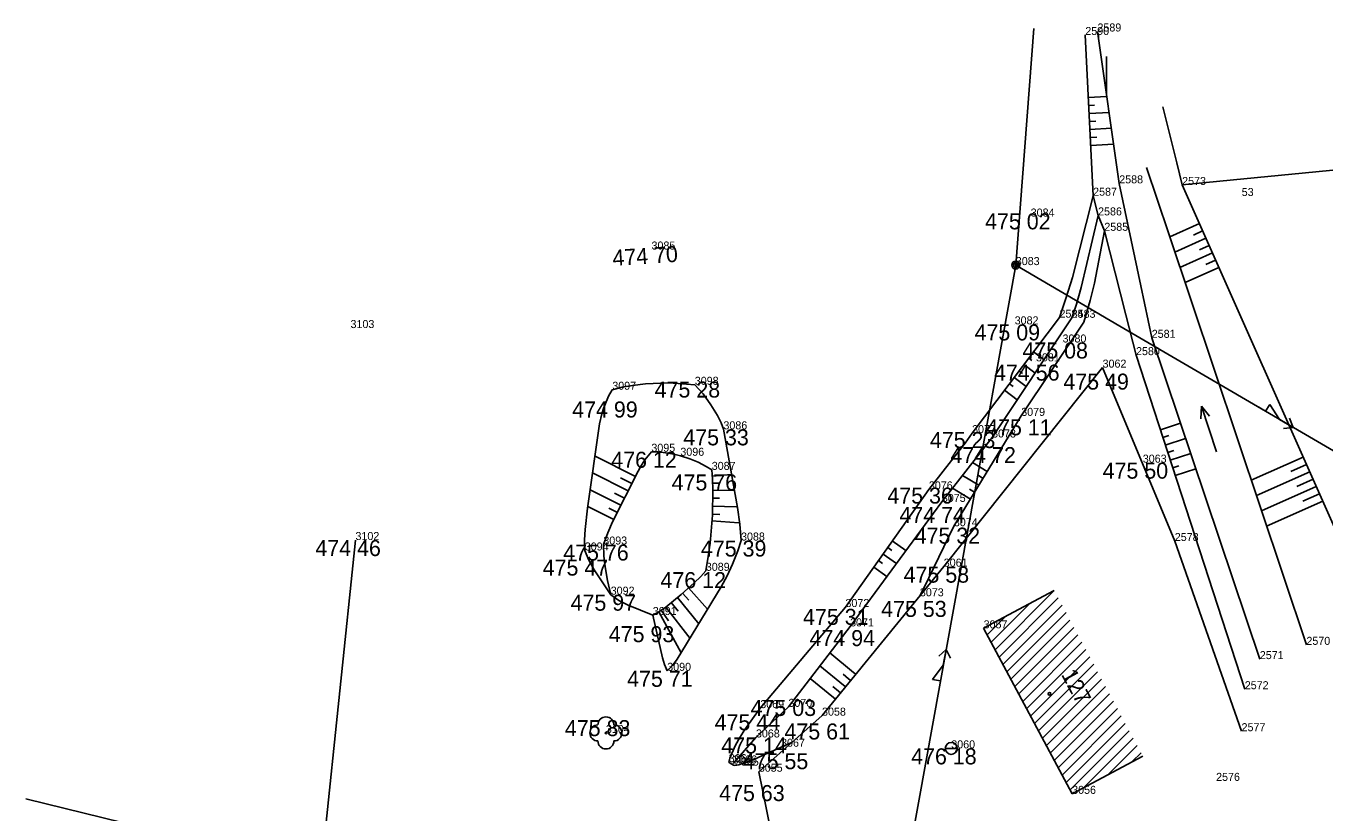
# Model space of a CAD drawing. Extents: x -559180 to -551373, y -1076947 to -1072071.
# Drawn here: x -553668.3 to -553587.3, y -1076025 to -1075975.9 of the extents above; entities that cross this region are included whole.
import ezdxf

# ---------------------------------------------------------------- set-up
doc = ezdxf.new("R2010")
doc.units = 0
for name, color, linetype in [('12_PLOTY', 7, 'Continuous'), ('14_BUDOVY', 7, 'Continuous'), ('1_VODA_ZN', 7, 'Continuous'), ('20_EL_ZN', 7, 'Continuous'), ('26_SRAFY', 7, 'Continuous'), ('27_HRANA_PATA', 7, 'Continuous'), ('28_VODA', 7, 'Continuous'), ('31_SDELOVACI', 7, 'Continuous'), ('32', 7, 'Continuous'), ('34_ZELEN', 7, 'Continuous'), ('3_BODY', 7, 'Continuous'), ('47_ZN_STAV_OBJ$', 7, 'Continuous'), ('54_C_POPISNA', 7, 'Continuous'), ('6_VYSKY', 7, 'Continuous'), ('NNnadzemní', 7, 'Continuous')]:
    doc.layers.add(name, color=color, linetype=linetype)

# ---------------------------------------------------------------- blocks, each defined once
blk = doc.blocks.new('POINT_DISPLAY')
blk.add_line((0, 0), (0, 0))
blk = doc.blocks.new('SLDP')
at = {"layer": '20_EL_ZN'}
for radius in [0.25, 0.158, 0.05]:
    blk.add_circle((0, 0), radius, dxfattribs=at)
blk = doc.blocks.new('STL')
at = {"layer": '34_ZELEN'}
blk.add_circle((0, 0), 0.05, dxfattribs=at)
for centre, start, end in [((0, 0.5), 0, 180), ((-0.5, 0), 90, 270), ((0.5, 0), 270, 90), ((0, -0.5), 180, 0)]:
    blk.add_arc(centre, 0.5, start, end, dxfattribs=at)
blk = doc.blocks.new('ST')
at = {"layer": '1_VODA_ZN'}
blk.add_line((-0.375, 0), (0.375, 0), dxfattribs=at)
blk.add_circle((0, 0), 0.375, dxfattribs=at)
blk = doc.blocks.new('BZ')
at = {"layer": '47_ZN_STAV_OBJ$'}
blk.add_circle((0, 0), 0.0875, dxfattribs=at)
blk = doc.blocks.new('VOTOK')
at = {"layer": '28_VODA'}
for p, q in [((-3, 0), (0, 0)), ((-0.75, 0.281), (0, 0)), ((0, 0), (-0.75, -0.281))]:
    blk.add_line(p, q, dxfattribs=at)
blk = doc.blocks.new('ELNN')
at = {"layer": '20_EL_ZN'}
for p, q in [((0, 0), (0.5, 0)), ((0.5, 0), (0.5, 0.5)), ((0.5, 0.5), (1.5, 0)), ((1.5, 0), (2.5, 0))]:
    blk.add_line(p, q, dxfattribs=at)
blk.add_lwpolyline([(2, 0.375), (2.5, 0), (2, -0.375)], dxfattribs=at)

msp = doc.modelspace()

# ---------------------------------------------------------------- linework, layer by layer
at = {"layer": '12_PLOTY'}
for p, q in [((-553596.458, -1075984.467), (-553597.32, -1075980.97)), ((-553596.12, -1075985.84), (-553596.458, -1075984.467)), ((-553584.09, -1075984.65), (-553596.12, -1075985.84)), ((-553611.01, -1076009.66), (-553601.09, -1075997.24)), ((-553601.09, -1075997.24), (-553596.58, -1076008.06)), ((-553647.75, -1076008), (-553650.54, -1076034.94)), ((-553596.58, -1076008.06), (-553592.41, -1076019.93)), ((-553618.61, -1076018.96), (-553611.01, -1076009.66)), ((-553622.56, -1076022.46), (-553618.61, -1076018.96)), ((-553621.8, -1076026.15), (-553622.56, -1076022.46))]:
    msp.add_line(p, q, dxfattribs=at)
at = {"layer": '14_BUDOVY'}
for p, q in [((-553604.112, -1076011.15), (-553608.52, -1076013.51)), ((-553602.99, -1076023.84), (-553608.52, -1076013.51)), ((-553598.582, -1076021.48), (-553602.99, -1076023.84))]:
    msp.add_line(p, q, dxfattribs=at)
at = {"layer": '26_SRAFY'}
for p, q in [((-553600.828, -1075980.317), (-553601.98, -1075980.373)), ((-553601.596, -1075980.855), (-553601.955, -1075980.873)), ((-553600.685, -1075981.311), (-553601.931, -1075981.372)), ((-553601.519, -1075981.853), (-553601.907, -1075981.871)), ((-553600.543, -1075982.305), (-553601.882, -1075982.371)), ((-553601.442, -1075982.85), (-553601.858, -1075982.87)), ((-553600.4, -1075983.3), (-553601.833, -1075983.37)), ((-553596.896, -1075989.077), (-553595.046, -1075988.253)), ((-553595.411, -1075988.963), (-553594.843, -1075988.71)), ((-553596.577, -1075990.029), (-553594.639, -1075989.167)), ((-553595.03, -1075989.888), (-553594.436, -1075989.623)), ((-553596.257, -1075990.982), (-553594.233, -1075990.08)), ((-553595.938, -1075991.934), (-553593.826, -1075990.994)), ((-553594.65, -1075990.813), (-553594.029, -1075990.537)), ((-553605.499, -1075996.804), (-553605.698, -1075996.653)), ((-553604.756, -1075996.739), (-553605.396, -1075996.254)), ((-553606.088, -1075997.612), (-553606.302, -1075997.45)), ((-553605.311, -1075997.573), (-553606, -1075997.051)), ((-553606.677, -1075998.42), (-553606.905, -1075998.247)), ((-553605.866, -1075998.407), (-553606.604, -1075997.849)), ((-553606.421, -1075999.241), (-553607.207, -1075998.646)), ((-553596.226, -1076000.709), (-553597.483, -1076001.118)), ((-553596.95, -1076001.47), (-553597.328, -1076001.593)), ((-553595.907, -1076001.656), (-553597.173, -1076002.069)), ((-553596.637, -1076002.42), (-553597.019, -1076002.544)), ((-553595.588, -1076002.604), (-553596.864, -1076003.02)), ((-553632.788, -1076002.764), (-553630.267, -1076004.032)), ((-553609.217, -1076003.17), (-553608.298, -1076003.732)), ((-553596.325, -1076003.37), (-553596.709, -1076003.495)), ((-553591.802, -1076004.272), (-553588.558, -1076002.828)), ((-553589.341, -1076003.724), (-553588.355, -1076003.285)), ((-553632.939, -1076003.812), (-553630.718, -1076004.929)), ((-553631.203, -1076004.123), (-553630.492, -1076004.481)), ((-553624.26, -1076003.91), (-553625.463, -1076004.021)), ((-553609.836, -1076003.964), (-553608.819, -1076004.585)), ((-553608.849, -1076003.981), (-553608.558, -1076004.159)), ((-553595.269, -1076003.552), (-553596.554, -1076003.971)), ((-553591.483, -1076005.224), (-553588.152, -1076003.741)), ((-553588.961, -1076004.649), (-553587.948, -1076004.198)), ((-553633.089, -1076004.86), (-553631.169, -1076005.826)), ((-553631.564, -1076005.065), (-553630.943, -1076005.378)), ((-553625.063, -1076004.44), (-553625.439, -1076004.452)), ((-553624.111, -1076004.915), (-553625.427, -1076004.886)), ((-553610.456, -1076004.757), (-553609.34, -1076005.439)), ((-553609.4, -1076004.817), (-553609.08, -1076005.012)), ((-553591.163, -1076006.177), (-553587.745, -1076004.655)), ((-553588.58, -1076005.574), (-553587.542, -1076005.112)), ((-553633.24, -1076005.908), (-553631.62, -1076006.723)), ((-553623.962, -1076005.919), (-553625.448, -1076005.887)), ((-553625.017, -1076005.396), (-553625.437, -1076005.387)), ((-553590.844, -1076007.129), (-553587.338, -1076005.568)), ((-553631.925, -1076006.007), (-553631.394, -1076006.274)), ((-553624.987, -1076006.398), (-553625.459, -1076006.388)), ((-553623.813, -1076006.924), (-553625.487, -1076006.794)), ((-553613.372, -1076008.66), (-553614.223, -1076008.056)), ((-553613.965, -1076009.465), (-553614.802, -1076008.871)), ((-553614.259, -1076008.643), (-553614.512, -1076008.464)), ((-553614.559, -1076010.27), (-553615.38, -1076009.687)), ((-553614.842, -1076009.456), (-553615.091, -1076009.279)), ((-553626.305, -1076013.23), (-553627.645, -1076011.588)), ((-553626.936, -1076011.757), (-553627.325, -1076011.32)), ((-553625.755, -1076012.324), (-553626.946, -1076010.984)), ((-553628.195, -1076013.037), (-553628.651, -1076012.373)), ((-553626.856, -1076014.135), (-553628.374, -1076012.183)), ((-553627.597, -1076012.438), (-553628.032, -1076011.904)), ((-553627.406, -1076015.041), (-553628.804, -1076012.478)), ((-553618.131, -1076015.047), (-553616.641, -1076016.264)), ((-553618.739, -1076015.841), (-553617.264, -1076017.047)), ((-553617.302, -1076016.369), (-553616.952, -1076016.655)), ((-553616.641, -1076016.264), (-553616.501, -1076016.379)), ((-553619.348, -1076016.635), (-553617.887, -1076017.829)), ((-553617.928, -1076017.15), (-553617.575, -1076017.438)), ((-553617.264, -1076017.047), (-553617.134, -1076017.153)), ((-553616.952, -1076016.655), (-553616.817, -1076016.766)), ((-553617.887, -1076017.829), (-553617.766, -1076017.928)), ((-553617.575, -1076017.438), (-553617.45, -1076017.54))]:
    msp.add_line(p, q, dxfattribs=at)
at = {"layer": '27_HRANA_PATA'}
for p, q in [((-553601.68, -1075986.51), (-553602.17, -1075976.48)), ((-553586.02, -1076008.53), (-553596.12, -1075985.84)), ((-553601.37, -1075987.74), (-553601.68, -1075986.51)), ((-553600.98, -1075988.7), (-553601.37, -1075987.74)), ((-553599.642, -1075993.944), (-553600.98, -1075988.7)), ((-553609.24, -1076001.33), (-553603.78, -1075994.12)), ((-553607.99, -1076001.6), (-553603.02, -1075994.13)), ((-553606.17, -1076000.25), (-553602.27, -1075994.41)), ((-553599, -1075996.46), (-553599.642, -1075993.944)), ((-553592.21, -1076017.31), (-553599, -1075996.46)), ((-553610.38, -1076007.14), (-553606.17, -1076000.25)), ((-553611.13, -1076005.62), (-553607.99, -1076001.6)), ((-553617.15, -1076012.18), (-553611.94, -1076004.84)), ((-553616.86, -1076013.39), (-553611.13, -1076005.62)), ((-553611.944, -1076010.364), (-553610.38, -1076007.14)), ((-553612.5, -1076011.51), (-553611.944, -1076010.364)), ((-553622.47, -1076018.49), (-553617.15, -1076012.18)), ((-553620.71, -1076018.41), (-553616.86, -1076013.39)), ((-553622.74, -1076020.32), (-553620.71, -1076018.41)), ((-553624.16, -1076021.94), (-553622.74, -1076020.32)), ((-553620.747, -1076020.738), (-553620.481, -1076020.618))]:
    msp.add_line(p, q, dxfattribs=at)
for points in [[(-553603.78, -1075994.12), (-553603.358, -1075992.863), (-553602.964, -1075991.625), (-553601.68, -1075986.51)], [(-553603.02, -1075994.13), (-553602.717, -1075993.285), (-553602.425, -1075992.237), (-553601.37, -1075987.74)], [(-553602.27, -1075994.41), (-553601.857, -1075993.052), (-553601.595, -1075991.975), (-553600.98, -1075988.7)], [(-553633.43, -1076008.65), (-553633.445, -1076007.984), (-553633.411, -1076007.338), (-553633.253, -1076006.002), (-553632.5, -1076000.756), (-553632.365, -1076000.122), (-553632.269, -1075999.793), (-553632.183, -1075999.579), (-553631.946, -1075999.024), (-553631.71, -1075998.62)], [(-553631.71, -1075998.62), (-553631.086, -1075998.469), (-553630.44, -1075998.356), (-553629.637, -1075998.254), (-553629.149, -1075998.22), (-553628.244, -1075998.198), (-553627.587, -1075998.22), (-553626.56, -1075998.31)], [(-553626.56, -1075998.31), (-553626.026, -1075998.871), (-553625.549, -1075999.556), (-553625.143, -1076000.218), (-553624.917, -1076000.682), (-553624.77, -1076001.09)], [(-553624.77, -1076001.09), (-553623.887, -1076005.968), (-553623.751, -1076006.999), (-553623.67, -1076008.03)], [(-553611.94, -1076004.84), (-553610.289, -1076002.754), (-553609.666, -1076001.951), (-553609.24, -1076001.33)], [(-553632.27, -1076008.28), (-553631.985, -1076007.542), (-553631.69, -1076006.863), (-553630.102, -1076003.705), (-553629.892, -1076003.332), (-553629.672, -1076003.003), (-553629.27, -1076002.49)], [(-553629.27, -1076002.49), (-553628.839, -1076002.5), (-553628.381, -1076002.55), (-553627.871, -1076002.647), (-553627.46, -1076002.74)], [(-553625.5, -1076003.62), (-553625.849, -1076003.4), (-553626.355, -1076003.139), (-553626.868, -1076002.936), (-553627.46, -1076002.74)], [(-553625.5, -1076003.62), (-553625.447, -1076004.192), (-553625.426, -1076004.859), (-553625.46, -1076006.444), (-553625.595, -1076008.187), (-553625.713, -1076009.025), (-553625.87, -1076009.92)], [(-553631.81, -1076011.41), (-553632.019, -1076010.531), (-553632.166, -1076009.67), (-553632.245, -1076008.991), (-553632.27, -1076008.28)], [(-553623.67, -1076008.03), (-553623.875, -1076008.674), (-553624.204, -1076009.5), (-553624.532, -1076010.225), (-553624.906, -1076010.927), (-553627.65, -1076015.443), (-553627.955, -1076015.828), (-553628.28, -1076016.16)], [(-553631.81, -1076011.41), (-553632.845, -1076009.851), (-553633.196, -1076009.218), (-553633.43, -1076008.65)], [(-553625.87, -1076009.92), (-553626.188, -1076010.27), (-553626.602, -1076010.678), (-553627.417, -1076011.402), (-553628.374, -1076012.183), (-553628.804, -1076012.478), (-553629.18, -1076012.68)], [(-553629.18, -1076012.68), (-553630.717, -1076012.07), (-553631.306, -1076011.765), (-553631.81, -1076011.41)], [(-553628.28, -1076016.16), (-553628.453, -1076015.771), (-553628.578, -1076015.352), (-553629.18, -1076012.68)], [(-553624.44, -1076021.86), (-553624.365, -1076021.618), (-553624.252, -1076021.332), (-553624.014, -1076020.806), (-553623.742, -1076020.316), (-553623.431, -1076019.829), (-553622.47, -1076018.49)], [(-553624.05, -1076022.08), (-553623.816, -1076022.025), (-553623.578, -1076021.955), (-553623.023, -1076021.762), (-553620.747, -1076020.738)], [(-553624.44, -1076021.86), (-553624.356, -1076021.929), (-553624.252, -1076021.994), (-553624.136, -1076022.051), (-553624.05, -1076022.08)]]:
    msp.add_lwpolyline(points, dxfattribs=at)
at = {"layer": '28_VODA'}
for p, q in [((-553600.05, -1075985.74), (-553601.41, -1075976.26)), ((-553596.981, -1075988.824), (-553598.35, -1075984.74)), ((-553598.703, -1075992.137), (-553600.05, -1075985.74)), ((-553588.36, -1076014.54), (-553596.981, -1075988.824)), ((-553598.02, -1075995.38), (-553598.703, -1075992.137)), ((-553591.27, -1076015.43), (-553598.02, -1075995.38))]:
    msp.add_line(p, q, dxfattribs=at)
at = {"layer": '31_SDELOVACI'}
msp.add_line((-553668.33, -1076024.158), (-553647.15, -1076029.33), dxfattribs=at)
at = {"layer": '32'}
for p, q in [((-553601.35, -1075976.678), (-553601.35, -1075976.426)), ((-553600.85, -1075980.164), (-553600.85, -1075977.812)), ((-553607.806, -1076014.844), (-553604.112, -1076011.15)), ((-553608.052, -1076014.383), (-553605.634, -1076011.965)), ((-553607.559, -1076015.304), (-553603.865, -1076011.611)), ((-553607.313, -1076015.765), (-553603.619, -1076012.071)), ((-553608.299, -1076013.923), (-553607.156, -1076012.78)), ((-553607.066, -1076016.226), (-553603.372, -1076012.532)), ((-553606.82, -1076016.686), (-553603.126, -1076012.992)), ((-553606.573, -1076017.147), (-553602.879, -1076013.453)), ((-553606.327, -1076017.607), (-553602.633, -1076013.913)), ((-553606.08, -1076018.068), (-553602.386, -1076014.374)), ((-553605.834, -1076018.528), (-553602.14, -1076014.834)), ((-553605.587, -1076018.989), (-553601.893, -1076015.295)), ((-553605.34, -1076019.449), (-553601.646, -1076015.756)), ((-553605.094, -1076019.91), (-553601.4, -1076016.216)), ((-553604.847, -1076020.371), (-553601.153, -1076016.677)), ((-553604.601, -1076020.831), (-553600.907, -1076017.137)), ((-553604.354, -1076021.292), (-553600.66, -1076017.598)), ((-553604.108, -1076021.752), (-553600.414, -1076018.058)), ((-553603.861, -1076022.213), (-553600.167, -1076018.519)), ((-553603.615, -1076022.673), (-553599.921, -1076018.979)), ((-553603.368, -1076023.134), (-553599.674, -1076019.44)), ((-553603.121, -1076023.594), (-553599.428, -1076019.901)), ((-553602.279, -1076023.46), (-553599.181, -1076020.361)), ((-553600.757, -1076022.645), (-553598.934, -1076020.822)), ((-553599.236, -1076021.83), (-553598.688, -1076021.282))]:
    msp.add_line(p, q, dxfattribs=at)
at = {"layer": 'NNnadzemní'}
for p, q in [((-553606.51, -1075990.84), (-553605.375, -1075976.078)), ((-553606.51, -1075990.84), (-553609.492, -1076007.284)), ((-553600.006, -1075994.644), (-553606.51, -1075990.84)), ((-553572.09, -1076010.97), (-553600.006, -1075994.644)), ((-553609.492, -1076007.284), (-553613.28, -1076028.17))]:
    msp.add_line(p, q, dxfattribs=at)

# ---------------------------------------------------------------- block references
at = {"layer": '1_VODA_ZN'}
for name, p in [('POINT_DISPLAY', (-553602.17, -1075976.48)), ('POINT_DISPLAY', (-553601.41, -1075976.26)), ('POINT_DISPLAY', (-553597.32, -1075980.97)), ('POINT_DISPLAY', (-553598.35, -1075984.74)), ('POINT_DISPLAY', (-553600.05, -1075985.74)), ('POINT_DISPLAY', (-553596.12, -1075985.84)), ('POINT_DISPLAY', (-553601.68, -1075986.51)), ('POINT_DISPLAY', (-553592.4, -1075986.53)), ('POINT_DISPLAY', (-553605.58, -1075987.81)), ('POINT_DISPLAY', (-553601.37, -1075987.74)), ('POINT_DISPLAY', (-553600.98, -1075988.7)), ('POINT_DISPLAY', (-553629.26, -1075989.87)), ('POINT_DISPLAY', (-553606.51, -1075990.84)), ('POINT_DISPLAY', (-553606.58, -1075994.54)), ('POINT_DISPLAY', (-553603.78, -1075994.12)), ('POINT_DISPLAY', (-553603.02, -1075994.13)), ('POINT_DISPLAY', (-553602.27, -1075994.41)), ('POINT_DISPLAY', (-553648.06, -1075994.77)), ('POINT_DISPLAY', (-553598.02, -1075995.38)), ('POINT_DISPLAY', (-553603.59, -1075995.67)), ('POINT_DISPLAY', (-553605.25, -1075996.85)), ('POINT_DISPLAY', (-553599, -1075996.46)), ('POINT_DISPLAY', (-553601.09, -1075997.24)), ('POINT_DISPLAY', (-553601.01, -1075997.08)), ('POINT_DISPLAY', (-553631.71, -1075998.62)), ('POINT_DISPLAY', (-553626.56, -1075998.31)), ('POINT_DISPLAY', (-553606.17, -1076000.25)), ('POINT_DISPLAY', (-553624.77, -1076001.09)), ('POINT_DISPLAY', (-553609.24, -1076001.33)), ('POINT_DISPLAY', (-553607.99, -1076001.6)), ('POINT_DISPLAY', (-553629.27, -1076002.49)), ('POINT_DISPLAY', (-553627.46, -1076002.74)), ('POINT_DISPLAY', (-553598.58, -1076003.17)), ('POINT_DISPLAY', (-553625.5, -1076003.62)), ('POINT_DISPLAY', (-553611.94, -1076004.84)), ('POINT_DISPLAY', (-553611.13, -1076005.62)), ('POINT_DISPLAY', (-553610.38, -1076007.14)), ('POINT_DISPLAY', (-553647.75, -1076008)), ('POINT_DISPLAY', (-553632.27, -1076008.28)), ('POINT_DISPLAY', (-553623.67, -1076008.03)), ('POINT_DISPLAY', (-553596.58, -1076008.06)), ('POINT_DISPLAY', (-553633.43, -1076008.65)), ('POINT_DISPLAY', (-553625.87, -1076009.92)), ('POINT_DISPLAY', (-553611.01, -1076009.66)), ('POINT_DISPLAY', (-553631.81, -1076011.41)), ('POINT_DISPLAY', (-553612.5, -1076011.51)), ('POINT_DISPLAY', (-553617.15, -1076012.18)), ('POINT_DISPLAY', (-553629.18, -1076012.68)), ('POINT_DISPLAY', (-553616.86, -1076013.39)), ('POINT_DISPLAY', (-553608.52, -1076013.51)), ('POINT_DISPLAY', (-553588.36, -1076014.54)), ('POINT_DISPLAY', (-553591.27, -1076015.43)), ('POINT_DISPLAY', (-553628.28, -1076016.16)), ('POINT_DISPLAY', (-553592.21, -1076017.31)), ('POINT_DISPLAY', (-553622.47, -1076018.49)), ('POINT_DISPLAY', (-553620.71, -1076018.41)), ('POINT_DISPLAY', (-553618.61, -1076018.96)), ('POINT_DISPLAY', (-553632.11, -1076020.04)), ('POINT_DISPLAY', (-553622.74, -1076020.32)), ('POINT_DISPLAY', (-553592.41, -1076019.93)), ('POINT_DISPLAY', (-553621.17, -1076020.9)), ('ST', (-553610.54, -1076021)), ('POINT_DISPLAY', (-553610.54, -1076021)), ('POINT_DISPLAY', (-553624.44, -1076021.86)), ('POINT_DISPLAY', (-553624.16, -1076021.94)), ('POINT_DISPLAY', (-553624.05, -1076022.08)), ('POINT_DISPLAY', (-553622.56, -1076022.46)), ('POINT_DISPLAY', (-553594, -1076023.03)), ('POINT_DISPLAY', (-553602.99, -1076023.84))]:
    msp.add_blockref(name, p, dxfattribs=at)
at = {"layer": '20_EL_ZN'}
msp.add_blockref('SLDP', (-553606.51, -1075990.84), dxfattribs=at)
for p, xscale, yscale, rotation in [((-553591.337, -1075999.714), 1.000002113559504, 1.000002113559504, -30.320543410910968), ((-553611.305, -1076017.282), 0.9999990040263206, 0.9999990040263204, 79.72071162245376)]:
    msp.add_blockref('ELNN', p, dxfattribs=dict(at, xscale=xscale, yscale=yscale, rotation=rotation))
at = {"layer": '28_VODA', "xscale": 1.0000011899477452, "yscale": 1.0000011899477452, "rotation": 108.35808685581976}
msp.add_blockref('VOTOK', (-553594.92, -1075999.644), dxfattribs=at)
at = {"layer": '32'}
msp.add_blockref('POINT_DISPLAY', (-553604.112, -1076011.15), dxfattribs=at)
at = {"layer": '34_ZELEN'}
msp.add_blockref('STL', (-553632.11, -1076020.04), dxfattribs=at)
at = {"layer": '47_ZN_STAV_OBJ$'}
msp.add_blockref('BZ', (-553604.401, -1076017.603), dxfattribs=at)

# ---------------------------------------------------------------- texts
at = {"layer": '3_BODY'}
for s, p in [('2589', (-553601.41, -1075976.26)), ('2590', (-553602.17, -1075976.48)), ('2588', (-553600.05, -1075985.74)), ('2573', (-553596.12, -1075985.84)), ('2587', (-553601.68, -1075986.51)), ('53', (-553592.4, -1075986.53)), ('2586', (-553601.37, -1075987.74)), ('3084', (-553605.58, -1075987.81)), ('2585', (-553600.98, -1075988.7)), ('3085', (-553629.26, -1075989.87)), ('3083', (-553606.51, -1075990.84)), ('2584', (-553603.78, -1075994.12)), ('2583', (-553603.02, -1075994.13)), ('3103', (-553648.06, -1075994.77)), ('3082', (-553606.58, -1075994.54)), ('3080', (-553603.59, -1075995.67)), ('2581', (-553598.02, -1075995.38)), ('2580', (-553599, -1075996.46)), ('3081', (-553605.25, -1075996.85)), ('3062', (-553601.09, -1075997.24)), ('3098', (-553626.56, -1075998.31)), ('3097', (-553631.71, -1075998.62)), ('3079', (-553606.17, -1076000.25)), ('3086', (-553624.77, -1076001.09)), ('3077', (-553609.24, -1076001.33)), ('3078', (-553607.99, -1076001.6)), ('3095', (-553629.27, -1076002.49)), ('3096', (-553627.46, -1076002.74)), ('3063', (-553598.58, -1076003.17)), ('3087', (-553625.5, -1076003.62)), ('3076', (-553611.94, -1076004.84)), ('3075', (-553611.13, -1076005.62)), ('3074', (-553610.38, -1076007.14)), ('3102', (-553647.75, -1076008)), ('3088', (-553623.67, -1076008.03)), ('3094', (-553633.43, -1076008.65)), ('3093', (-553632.27, -1076008.28)), ('2578', (-553596.58, -1076008.06)), ('3061', (-553611.01, -1076009.66)), ('3089', (-553625.87, -1076009.92)), ('3092', (-553631.81, -1076011.41)), ('3073', (-553612.5, -1076011.51)), ('3091', (-553629.18, -1076012.68)), ('3072', (-553617.15, -1076012.18)), ('3071', (-553616.86, -1076013.39)), ('3057', (-553608.52, -1076013.51)), ('2570', (-553588.36, -1076014.54)), ('3090', (-553628.28, -1076016.16)), ('2571', (-553591.27, -1076015.43)), ('2572', (-553592.21, -1076017.31)), ('3069', (-553622.47, -1076018.49)), ('3070', (-553620.71, -1076018.41)), ('3058', (-553618.61, -1076018.96)), ('3104', (-553632.11, -1076020.04)), ('2577', (-553592.41, -1076019.93)), ('3068', (-553622.74, -1076020.32)), ('3067', (-553621.17, -1076020.9)), ('3060', (-553610.54, -1076021)), ('3064', (-553624.44, -1076021.86)), ('3066', (-553624.16, -1076021.94)), ('3065', (-553624.05, -1076022.08)), ('3055', (-553622.56, -1076022.46)), ('2576', (-553594, -1076023.03)), ('3056', (-553602.99, -1076023.84))]:
    msp.add_text(s, height=0.5, dxfattribs=at).set_placement(p)
at = {"layer": '54_C_POPISNA'}
msp.add_text('127', height=1, rotation=298.16166, dxfattribs=at).set_placement((-553603.697, -1076016.388))
at = {"layer": '6_VYSKY'}
for s, p in [('475 02', (-553608.429, -1075988.61)), ('475 09', (-553609.085, -1075995.54)), ('475 08', (-553606.095, -1075996.67)), ('474 56', (-553607.869, -1075998.051)), ('475 49', (-553603.538, -1075998.612)), ('475 28', (-553629.065, -1075999.107)), ('474 99', (-553634.215, -1076000.353)), ('475 11', (-553608.36, -1076001.464)), ('475 33', (-553627.275, -1076002.09)), ('475 23', (-553611.874, -1076002.258)), ('476 12', (-553631.775, -1076003.49)), ('474 72', (-553610.595, -1076003.201)), ('475 50', (-553601.085, -1076004.17)), ('475 76', (-553628.005, -1076004.905)), ('475 36', (-553614.531, -1076005.725)), ('474 74', (-553613.778, -1076006.935)), ('475 32', (-553612.827, -1076008.226)), ('474 46', (-553650.255, -1076009)), ('475 76', (-553634.775, -1076009.28)), ('475 39', (-553626.175, -1076009.03)), ('475 47', (-553636.057, -1076010.22)), ('475 58', (-553613.515, -1076010.66)), ('476 12', (-553628.701, -1076011.001)), ('475 97', (-553634.315, -1076012.41)), ('475 31', (-553619.798, -1076013.295)), ('475 53', (-553614.919, -1076012.797)), ('475 93', (-553631.93, -1076014.373)), ('474 94', (-553619.394, -1076014.619)), ('475 71', (-553630.785, -1076017.16)), ('475 03', (-553623.071, -1076018.98)), ('475 44', (-553625.318, -1076019.876)), ('475 83', (-553634.672, -1076020.238)), ('475 61', (-553620.957, -1076020.446)), ('475 14', (-553624.902, -1076021.32)), ('475 55', (-553623.56, -1076022.301)), ('476 18', (-553613.045, -1076022)), ('475 63', (-553625.036, -1076024.291))]:
    msp.add_text(s, height=1, dxfattribs=at).set_placement(p)
msp.add_text('474 70', height=1, rotation=3.72071, dxfattribs=at).set_placement((-553631.67, -1075990.897))

doc.saveas('drawing.dxf')
